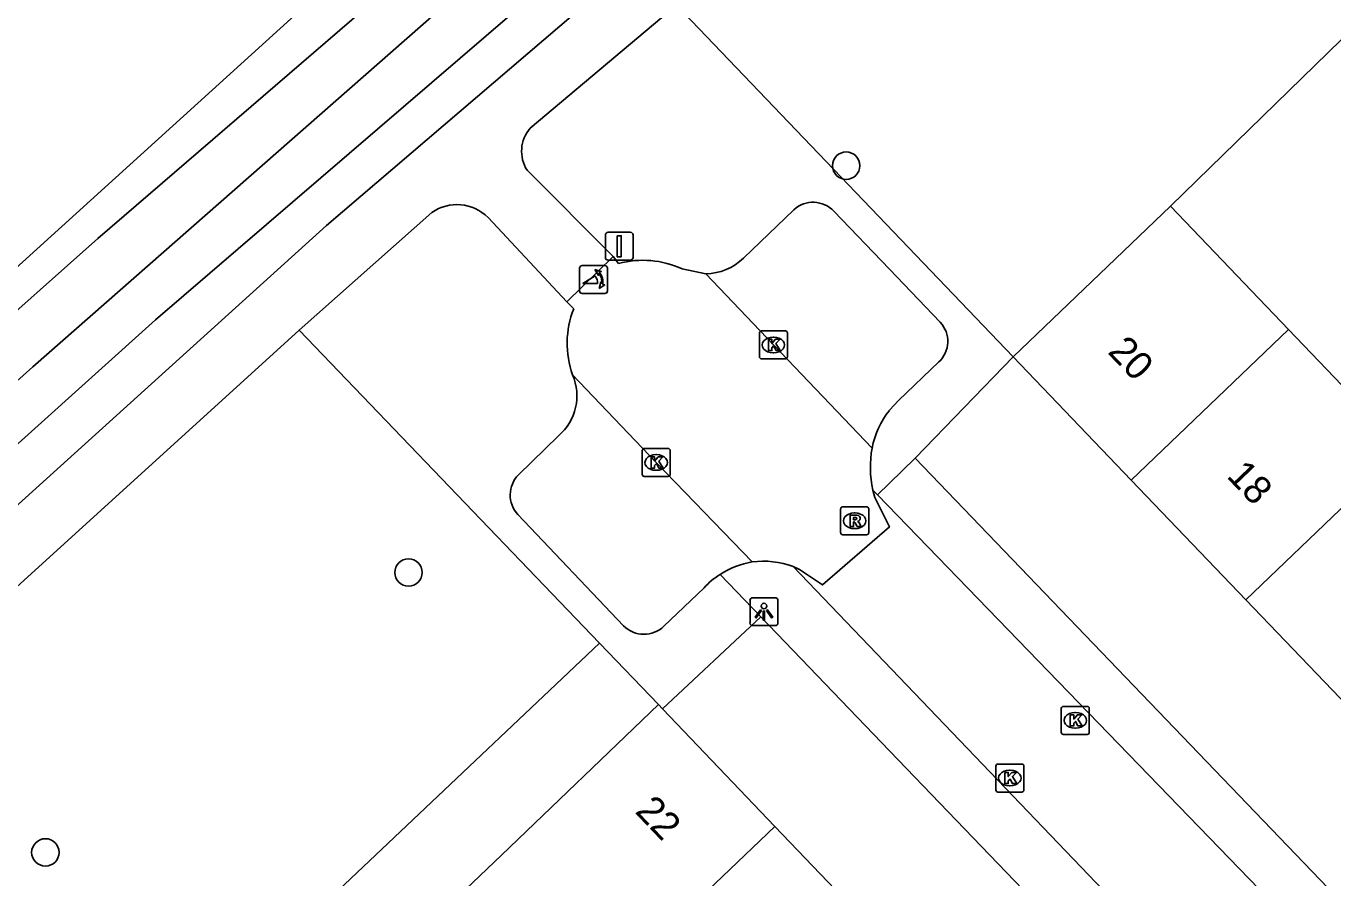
# Model space of a CAD drawing. Extents: x 159040 to 160094, y 381214 to 382518.
# Drawn here: x 159469.16 to 159515.84, y 382191.69 to 382222.11 of the extents above; entities that cross this region are included whole.
import ezdxf

# ---------------------------------------------------------------- set-up
doc = ezdxf.new("R2010")
doc.units = 0
for name, color, linetype in [('IMGEO_Boom', 7, 'Continuous'), ('IMGEO_Groenvoorziening', 7, 'Continuous'), ('IMGEO_Kolk', 7, 'Continuous'), ('IMGEO_Lichtpunt', 7, 'Continuous'), ('IMGEO_Meer_plas_ven_vijver', 7, 'Continuous'), ('IMGEO_Pand', 7, 'Continuous'), ('IMGEO_Pand_nummerreeks', 7, 'Continuous'), ('IMGEO_Parkeervlak_open', 7, 'Continuous'), ('IMGEO_Poller', 7, 'Continuous'), ('IMGEO_Rijbaan_lokaal_open', 7, 'Continuous'), ('IMGEO_Rioolput', 7, 'Continuous'), ('IMGEO_Verkeersbordpaal', 7, 'Continuous'), ('IMGEO_Voetpad_gesloten', 7, 'Continuous'), ('IMGEO_Voetpad_open', 7, 'Continuous')]:
    doc.layers.add(name, color=color, linetype=linetype)

msp = doc.modelspace()

# ---------------------------------------------------------------- linework, layer by layer
at = {"layer": 'IMGEO_Boom'}
for centre in [(159498.453, 382217.13), (159482.823, 382202.601), (159469.849, 382192.604)]:
    msp.add_circle(centre, 0.489, dxfattribs=at)
at = {"layer": 'IMGEO_Groenvoorziening'}
for points in [[(159501.424, 382242.369), (159503.771, 382239.166), (159503.458, 382237.66), (159502.388, 382236.192), (159473.779, 382211.622), (159462.524, 382201.494), (159459.396, 382199.075), (159454.828, 382204.989)], [(159454.828, 382204.989), (159459.38, 382200.971), (159469.399, 382209.946), (159484.805, 382223.487), (159500.924, 382236.851), (159501.966, 382238.675), (159501.022, 382241.245)], [(159501.022, 382241.245), (159500.451, 382239.649), (159499.361, 382238.034), (159488.073, 382228.612), (159471.724, 382214.524), (159460.12, 382204.205), (159454.828, 382204.989)], [(159504.419, 382210.303), (159492.389, 382222.863)], [(159516.607, 382222.092), (159510.038, 382215.685)], [(159478.921, 382211.25), (159489.638, 382200.081)], [(159500.923, 382206.688), (159504.419, 382210.303)], [(159491.889, 382197.735), (159495.4, 382201.017)], [(159489.638, 382200.081), (159458.53, 382170.645)], [(159491.746, 382197.884), (159489.638, 382200.081)]]:
    msp.add_lwpolyline(points, dxfattribs=at)
at = {"layer": 'IMGEO_Kolk'}
for p, q in [((159495.43, 382211.228), (159496.282, 382211.228)), ((159495.355, 382210.302), (159495.355, 382211.154)), ((159495.843, 382211.008), (159495.868, 382211.008)), ((159496.356, 382211.154), (159496.356, 382210.302)), ((159495.866, 382210.448), (159495.841, 382210.448)), ((159496.282, 382210.228), (159495.43, 382210.228)), ((159491.242, 382207.029), (159492.094, 382207.029)), ((159491.167, 382206.103), (159491.167, 382206.955)), ((159491.655, 382206.809), (159491.68, 382206.809)), ((159492.168, 382206.955), (159492.168, 382206.103)), ((159491.678, 382206.249), (159491.653, 382206.249)), ((159492.094, 382206.029), (159491.242, 382206.029)), ((159506.138, 382196.892), (159506.138, 382197.744)), ((159506.213, 382197.818), (159507.065, 382197.818)), ((159507.139, 382197.744), (159507.139, 382196.892)), ((159506.626, 382197.598), (159506.651, 382197.598)), ((159507.065, 382196.818), (159506.213, 382196.818)), ((159506.649, 382197.038), (159506.624, 382197.038)), ((159503.799, 382194.834), (159503.799, 382195.686)), ((159503.874, 382195.76), (159504.726, 382195.76)), ((159504.287, 382195.54), (159504.312, 382195.54)), ((159504.8, 382195.686), (159504.8, 382194.834)), ((159504.31, 382194.98), (159504.285, 382194.98)), ((159504.726, 382194.76), (159503.874, 382194.76))]:
    msp.add_line(p, q, dxfattribs=at)
for points in [[(159495.43, 382211.228), (159496.282, 382211.228)], [(159495.355, 382210.302), (159495.355, 382211.154)], [(159495.676, 382210.928), (159495.799, 382210.928), (159495.799, 382210.777), (159495.929, 382210.928), (159496.093, 382210.928), (159495.947, 382210.777), (159496.1, 382210.528), (159495.948, 382210.528), (159495.863, 382210.692), (159495.799, 382210.625), (159495.799, 382210.528), (159495.676, 382210.528), (159495.676, 382210.928)], [(159496.356, 382211.154), (159496.356, 382210.302)], [(159496.282, 382210.228), (159495.43, 382210.228)], [(159491.242, 382207.029), (159492.094, 382207.029)], [(159491.167, 382206.103), (159491.167, 382206.955)], [(159491.488, 382206.729), (159491.611, 382206.729), (159491.611, 382206.578), (159491.741, 382206.729), (159491.905, 382206.729), (159491.759, 382206.578), (159491.912, 382206.329), (159491.76, 382206.329), (159491.675, 382206.493), (159491.611, 382206.426), (159491.611, 382206.329), (159491.488, 382206.329), (159491.488, 382206.729)], [(159492.168, 382206.955), (159492.168, 382206.103)], [(159492.094, 382206.029), (159491.242, 382206.029)], [(159506.138, 382196.892), (159506.138, 382197.744)], [(159506.213, 382197.818), (159507.065, 382197.818)], [(159507.139, 382197.744), (159507.139, 382196.892)], [(159506.459, 382197.518), (159506.582, 382197.518), (159506.582, 382197.367), (159506.712, 382197.518), (159506.876, 382197.518), (159506.73, 382197.367), (159506.883, 382197.118), (159506.731, 382197.118), (159506.646, 382197.282), (159506.582, 382197.215), (159506.582, 382197.118), (159506.459, 382197.118), (159506.459, 382197.518)], [(159507.065, 382196.818), (159506.213, 382196.818)], [(159503.799, 382194.834), (159503.799, 382195.686)], [(159503.874, 382195.76), (159504.726, 382195.76)], [(159504.12, 382195.46), (159504.243, 382195.46), (159504.243, 382195.309), (159504.373, 382195.46), (159504.537, 382195.46), (159504.391, 382195.309), (159504.544, 382195.06), (159504.392, 382195.06), (159504.307, 382195.224), (159504.243, 382195.157), (159504.243, 382195.06), (159504.12, 382195.06), (159504.12, 382195.46)], [(159504.8, 382195.686), (159504.8, 382194.834)], [(159504.726, 382194.76), (159503.874, 382194.76)]]:
    msp.add_lwpolyline(points, dxfattribs=at)
for centre, start, end in [((159495.432, 382211.152), 91.552, 178.448), ((159495.432, 382211.152), 91.552, 178.448), ((159496.28, 382211.152), 1.552, 88.448), ((159496.28, 382211.152), 1.552, 88.448), ((159495.432, 382210.304), 181.552, 268.448), ((159495.432, 382210.304), 181.552, 268.448), ((159496.28, 382210.304), 271.552, 358.448), ((159496.28, 382210.304), 271.552, 358.448), ((159491.244, 382206.953), 91.552, 178.448), ((159491.244, 382206.953), 91.552, 178.448), ((159492.092, 382206.953), 1.552, 88.448), ((159492.092, 382206.953), 1.552, 88.448), ((159491.244, 382206.105), 181.552, 268.448), ((159491.244, 382206.105), 181.552, 268.448), ((159492.092, 382206.105), 271.552, 358.448), ((159492.092, 382206.105), 271.552, 358.448), ((159506.215, 382197.742), 91.552, 178.448), ((159506.215, 382197.742), 91.552, 178.448), ((159507.063, 382197.742), 1.552, 88.448), ((159507.063, 382197.742), 1.552, 88.448), ((159506.215, 382196.894), 181.552, 268.448), ((159506.215, 382196.894), 181.552, 268.448), ((159507.063, 382196.894), 271.552, 358.448), ((159507.063, 382196.894), 271.552, 358.448), ((159503.876, 382195.684), 91.552, 178.448), ((159503.876, 382195.684), 91.552, 178.448), ((159504.724, 382195.684), 1.552, 88.448), ((159504.724, 382195.684), 1.552, 88.448), ((159503.876, 382194.836), 181.552, 268.448), ((159503.876, 382194.836), 181.552, 268.448), ((159504.724, 382194.836), 271.552, 358.448), ((159504.724, 382194.836), 271.552, 358.448)]:
    msp.add_arc(centre, 0.0765, start, end, dxfattribs=at)
for centre, major_axis, ratio, start_param, end_param in [((159495.842, 382210.728), (-0.387, 0.002), 0.722429, 4.712389, 7.853982), ((159495.867, 382210.728), (-0.39, 0.002), 0.717154, 1.570796, 4.712389), ((159491.654, 382206.529), (-0.387, 0.002), 0.722429, 4.712389, 7.853982), ((159491.679, 382206.529), (-0.39, 0.002), 0.717154, 1.570796, 4.712389), ((159506.625, 382197.318), (-0.387, 0.002), 0.722429, 4.712389, 7.853982), ((159506.65, 382197.318), (-0.39, 0.002), 0.717154, 1.570796, 4.712389), ((159504.286, 382195.26), (-0.387, 0.002), 0.722429, 4.712389, 7.853982), ((159504.311, 382195.26), (-0.39, 0.002), 0.717154, 1.570796, 4.712389)]:
    msp.add_ellipse(centre, major_axis=major_axis, ratio=ratio, start_param=start_param, end_param=end_param, dxfattribs=at)
at = {"layer": 'IMGEO_Lichtpunt'}
for p, q in [((159495.019, 382201.604), (159495.019, 382200.797)), ((159495.019, 382201.604), (159495.019, 382200.797)), ((159495.921, 382201.699), (159495.113, 382201.699)), ((159495.921, 382201.699), (159495.113, 382201.699)), ((159496.015, 382200.797), (159496.015, 382201.604)), ((159496.015, 382200.797), (159496.015, 382201.604)), ((159495.113, 382200.703), (159495.921, 382200.703)), ((159495.113, 382200.703), (159495.921, 382200.703))]:
    msp.add_line(p, q, dxfattribs=at)
for points in [[(159495.393, 382201.268), (159495.432, 382201.24), (159495.244, 382200.978), (159495.206, 382201.005), (159495.393, 382201.268)], [(159495.495, 382201.22), (159495.542, 382201.22), (159495.542, 382200.898), (159495.495, 382200.898), (159495.495, 382201.22)], [(159495.605, 382201.24), (159495.643, 382201.267), (159495.83, 382201.005), (159495.791, 382200.977), (159495.605, 382201.24)]]:
    msp.add_lwpolyline(points, dxfattribs=at)
msp.add_circle((159495.518, 382201.402), 0.0994, dxfattribs=at)
for centre, start, end in [((159495.113, 382201.604), 90, 180), ((159495.113, 382201.604), 90, 180), ((159495.921, 382201.604), 0, 90), ((159495.921, 382201.604), 0, 90), ((159495.113, 382200.797), 180, 270), ((159495.113, 382200.797), 180, 270), ((159495.921, 382200.797), 270, 0), ((159495.921, 382200.797), 270, 360)]:
    msp.add_arc(centre, 0.0946, start, end, dxfattribs=at)
at = {"layer": 'IMGEO_Meer_plas_ven_vijver'}
msp.add_lwpolyline([(159454.183, 382206.273), (159456.073, 382206.774), (159459.065, 382205.579), (159466.59, 382211.48), (159482.577, 382225.976), (159498.173, 382238.877), (159498.775, 382240.101), (159496.128, 382243.282)], dxfattribs=at)
at = {"layer": 'IMGEO_Pand'}
for points in [[(159504.419, 382210.303), (159510.038, 382215.685)], [(159510.038, 382215.685), (159514.255, 382211.283)], [(159514.255, 382211.283), (159508.635, 382205.902)], [(159514.255, 382211.283), (159518.355, 382207.002)], [(159508.635, 382205.902), (159504.419, 382210.303)], [(159512.734, 382201.622), (159518.355, 382207.002)], [(159512.734, 382201.622), (159508.635, 382205.902)], [(159516.942, 382197.229), (159512.734, 382201.622)], [(159484.862, 382191.279), (159486.144, 382192.509), (159491.746, 382197.884)], [(159491.746, 382197.884), (159491.889, 382197.735)], [(159491.889, 382197.735), (159495.903, 382193.534)], [(159495.903, 382193.534), (159490.295, 382188.174)], [(159495.903, 382193.534), (159499.963, 382189.286)]]:
    msp.add_lwpolyline(points, dxfattribs=at)
at = {"layer": 'IMGEO_Parkeervlak_open'}
for points in [[(159494.786, 382213.829), (159496.589, 382215.558)], [(159498.017, 382215.504), (159500, 382213.431), (159501.813, 382211.536)], [(159501.761, 382210.119), (159500.328, 382208.748), (159500, 382208.392)], [(159486.751, 382206.091), (159488.177, 382207.483)], [(159490.504, 382200.69), (159486.73, 382204.668)], [(159493.376, 382202.058), (159491.944, 382200.681)]]:
    msp.add_lwpolyline(points, dxfattribs=at)
for centre, radius, start, end in [((159497.275, 382214.801), 1.022, 43.4864, 132.1823), ((159493.409, 382215.237), 1.969, 270.8374, 314.354), ((159501.087, 382210.853), 0.997, 312.5514, 43.2453), ((159486.966, 382208.909), 1.871, 310.337, 23.643), ((159502.523, 382206.409), 3.209, 141.8402, 168.5555), ((159487.474, 382205.369), 1.022, 135.0107, 223.2983), ((159495.63, 382199.898), 3.122, 122.5997, 136.2187), ((159491.229, 382201.433), 1.038, 225.6963, 313.5875)]:
    msp.add_arc(centre, radius, start, end, dxfattribs=at)
at = {"layer": 'IMGEO_Poller'}
for p, q in [((159489.833, 382213.56), (159489.025, 382213.56)), ((159489.833, 382213.56), (159489.025, 382213.56)), ((159488.931, 382213.465), (159488.931, 382212.658)), ((159488.931, 382213.465), (159488.931, 382212.658)), ((159489.927, 382212.658), (159489.927, 382213.465)), ((159489.927, 382212.658), (159489.927, 382213.465)), ((159489.025, 382212.563), (159489.833, 382212.563)), ((159489.025, 382212.563), (159489.833, 382212.563))]:
    msp.add_line(p, q, dxfattribs=at)
for points in [[(159489.566, 382212.916), (159489.053, 382212.916), (159489.483, 382213.191)], [(159489.61, 382213.289), (159489.598, 382213.216), (159489.473, 382213.421)], [(159489.473, 382213.421), (159489.704, 382213.355), (159489.633, 382213.323)], [(159489.626, 382212.744), (159489.692, 382212.975), (159489.722, 382212.907)], [(159489.758, 382212.88), (159489.83, 382212.869), (159489.626, 382212.744)]]:
    msp.add_lwpolyline(points, dxfattribs=at)
for centre, radius, start, end in [((159489.025, 382213.465), 0.0946, 90, 180), ((159489.025, 382213.465), 0.0946, 90, 180), ((159489.833, 382213.465), 0.0946, 0, 90), ((159489.833, 382213.465), 0.0946, 0, 90), ((159489.238, 382212.966), 0.332, 351.3247, 42.4854), ((159489.252, 382212.976), 0.476, 351.7527, 41.1691), ((159489.252, 382212.976), 0.516, 349.3569, 42.2912), ((159489.025, 382212.658), 0.0946, 180, 270), ((159489.025, 382212.658), 0.0946, 180, 270), ((159489.833, 382212.658), 0.0946, 270, 0), ((159489.833, 382212.658), 0.0946, 270, 0)]:
    msp.add_arc(centre, radius, start, end, dxfattribs=at)
at = {"layer": 'IMGEO_Rijbaan_lokaal_open'}
for points in [[(159490.13, 382213.884), (159488.477, 382212.265)], [(159490.13, 382213.884), (159490.324, 382213.636)], [(159492.592, 382213.442), (159493.438, 382213.268)], [(159499.378, 382207.046), (159495.856, 382210.727), (159493.438, 382213.268)], [(159488.477, 382212.265), (159488.723, 382212.017)], [(159488.68, 382209.66), (159491.669, 382206.529), (159495.099, 382202.976)], [(159496.56, 382202.809), (159496.79, 382202.711), (159497.604, 382202.159), (159500, 382204.229), (159499.478, 382205.281), (159499.41, 382205.545)], [(159499.41, 382205.545), (159499.575, 382205.375)], [(159499.575, 382205.375), (159522.54, 382181.648)], [(159519.549, 382178.817), (159496.56, 382202.809)]]:
    msp.add_lwpolyline(points, dxfattribs=at)
for centre, radius, start, end in [((159491.192, 382210.424), 3.327, 65.1074, 105.1145), ((159491.832, 382210.781), 3.345, 158.3245, 199.5852), ((159503.146, 382206.375), 3.828, 169.9113, 192.5314), ((159495.501, 382200.016), 2.987, 69.2276, 97.7306)]:
    msp.add_arc(centre, radius, start, end, dxfattribs=at)
at = {"layer": 'IMGEO_Rioolput'}
for p, q in [((159498.257, 382204.02), (159498.257, 382204.872)), ((159498.332, 382204.946), (159499.184, 382204.946)), ((159498.745, 382204.726), (159498.77, 382204.726)), ((159499.258, 382204.872), (159499.258, 382204.02)), ((159499.184, 382203.946), (159498.332, 382203.946)), ((159498.768, 382204.166), (159498.743, 382204.166))]:
    msp.add_line(p, q, dxfattribs=at)
for points in [[(159498.257, 382204.02), (159498.257, 382204.872)], [(159498.332, 382204.946), (159499.184, 382204.946)], [(159499.258, 382204.872), (159499.258, 382204.02)], [(159498.846, 382204.644), (159498.594, 382204.646), (159498.594, 382204.246)], [(159498.594, 382204.246), (159498.718, 382204.246), (159498.718, 382204.408), (159498.729, 382204.408)], [(159498.772, 382204.565), (159498.718, 382204.565), (159498.718, 382204.484)], [(159498.718, 382204.484), (159498.77, 382204.484)], [(159498.776, 382204.379), (159498.847, 382204.246), (159498.987, 382204.246), (159498.922, 382204.372)], [(159499.184, 382203.946), (159498.332, 382203.946)]]:
    msp.add_lwpolyline(points, dxfattribs=at)
for centre, radius, start, end in [((159498.334, 382204.87), 0.0765, 91.552, 178.448), ((159498.334, 382204.87), 0.0765, 91.552, 178.448), ((159499.182, 382204.87), 0.0765, 1.552, 88.448), ((159499.182, 382204.87), 0.0765, 1.552, 88.448), ((159498.728, 382204.355), 0.0533, 26.0293, 88.6989), ((159498.754, 382204.673), 0.19, 274.7715, 282.9687), ((159498.778, 382204.469), 0.0964, 77.0061, 93.1865), ((159498.792, 382204.526), 0.0378, 276.6634, 79.6772), ((159498.845, 382204.534), 0.109, 350.3612, 89.416), ((159498.843, 382204.534), 0.112, 277.5842, 350.9817), ((159498.827, 382204.319), 0.108, 29.5134, 73.7905), ((159498.334, 382204.022), 0.0765, 181.552, 268.448), ((159498.334, 382204.022), 0.0765, 181.552, 268.448), ((159499.182, 382204.022), 0.0765, 271.552, 358.448), ((159499.182, 382204.022), 0.0765, 271.552, 358.448)]:
    msp.add_arc(centre, radius, start, end, dxfattribs=at)
for centre, major_axis, ratio, start_param, end_param in [((159498.744, 382204.446), (-0.387, 0.002), 0.722429, 4.712389, 7.853982), ((159498.769, 382204.446), (-0.39, 0.002), 0.717154, 1.570796, 4.712389)]:
    msp.add_ellipse(centre, major_axis=major_axis, ratio=ratio, start_param=start_param, end_param=end_param, dxfattribs=at)
at = {"layer": 'IMGEO_Verkeersbordpaal'}
for p, q in [((159489.852, 382213.854), (159489.852, 382214.654)), ((159489.852, 382214.654), (159489.852, 382213.854)), ((159489.952, 382214.754), (159490.742, 382214.754)), ((159490.742, 382214.754), (159489.952, 382214.754)), ((159490.842, 382214.654), (159490.842, 382213.854)), ((159490.842, 382213.854), (159490.842, 382214.654)), ((159490.742, 382213.754), (159489.952, 382213.754)), ((159489.952, 382213.754), (159490.742, 382213.754))]:
    msp.add_line(p, q, dxfattribs=at)
msp.add_lwpolyline([(159490.272, 382214.629), (159490.422, 382214.629), (159490.422, 382213.879), (159490.272, 382213.879), (159490.272, 382214.629)], dxfattribs=at)
for centre, start, end in [((159489.952, 382214.654), 90, 180), ((159489.952, 382214.654), 90, 180), ((159490.742, 382214.654), 0, 90), ((159490.742, 382214.654), 360, 90), ((159489.952, 382213.854), 180, 270), ((159489.952, 382213.854), 180, 270), ((159490.742, 382213.854), 270, 0), ((159490.742, 382213.854), 270, 0)]:
    msp.add_arc(centre, 0.1, start, end, dxfattribs=at)
at = {"layer": 'IMGEO_Voetpad_gesloten'}
for points in [[(159500, 382231.964), (159495.419, 382228.265), (159479.891, 382214.989), (159463.378, 382200.068), (159455.156, 382192.109)], [(159492.389, 382222.863), (159487.168, 382218.47)], [(159487.057, 382216.969), (159490.13, 382213.884)], [(159483.65, 382215.456), (159478.921, 382211.25)], [(159488.477, 382212.265), (159485.662, 382215.283)], [(159478.921, 382211.25), (159467.89, 382201.246), (159450.168, 382184.334)]]:
    msp.add_lwpolyline(points, dxfattribs=at)
for centre, radius, start, end in [((159488.116, 382217.645), 1.256, 138.9683, 212.5729), ((159484.552, 382214.161), 1.578, 45.3031, 124.868)]:
    msp.add_arc(centre, radius, start, end, dxfattribs=at)
at = {"layer": 'IMGEO_Voetpad_open'}
for points in [[(159499.575, 382205.375), (159500, 382205.789), (159500.923, 382206.688)], [(159522.616, 382184.096), (159500.923, 382206.688)], [(159493.948, 382202.528), (159495.4, 382201.017)], [(159495.4, 382201.017), (159500, 382196.233), (159516.982, 382178.571)]]:
    msp.add_lwpolyline(points, dxfattribs=at)
msp.add_arc((159495.641, 382199.881), 3.142, 99.9336, 122.601, dxfattribs=at)

# ---------------------------------------------------------------- texts
at = {"layer": 'IMGEO_Pand_nummerreeks'}
for s, rotation, p in [('20', 313.7669, (159507.763, 382210.456)), ('18', 313.7669, (159512.012, 382206.019)), ('22', 313.7035, (159490.881, 382194.042))]:
    msp.add_text(s, height=1, rotation=rotation, dxfattribs=at).set_placement(p)

doc.saveas('drawing.dxf')
